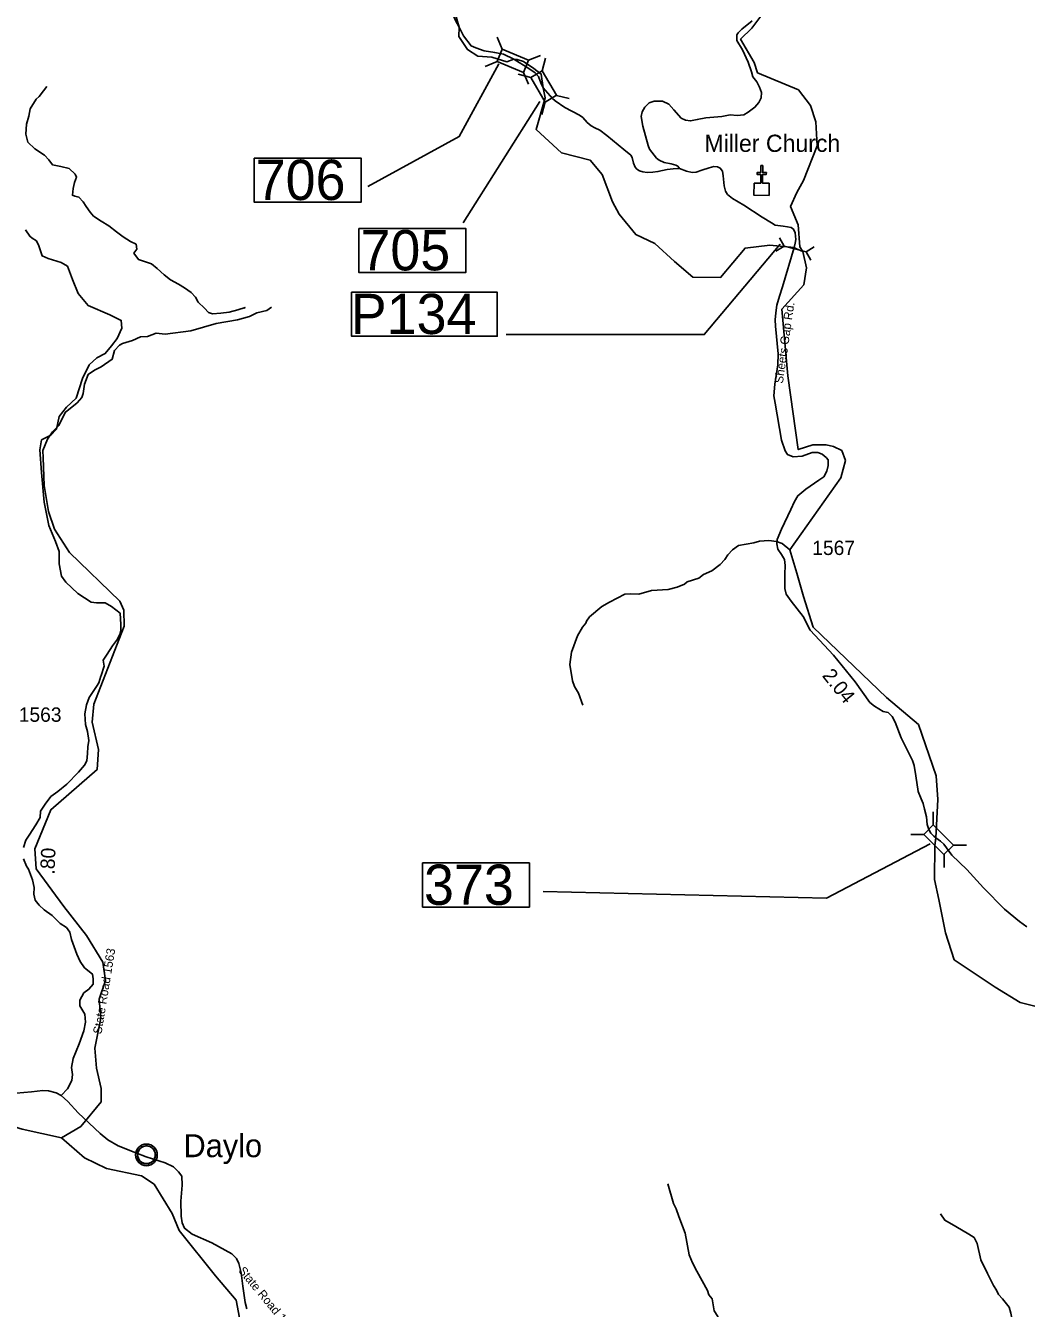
# Model space of a CAD drawing. Extents: x 1248224 to 1454986, y 825081 to 985870.
# Drawn here: x 1318874 to 1327578, y 928641 to 939798 of the extents above; entities that cross this region are included whole.
import ezdxf

# ---------------------------------------------------------------- set-up
doc = ezdxf.new("R2010")
doc.units = 0
for name, color, linetype in [('Exist Civil Demographics Community CELL', 7, 'Continuous'), ('Exist Civil Demographics Community Label', 7, 'Continuous'), ('Exist Cultural Church CELL', 7, 'Continuous'), ('Exist Cultural Church Label', 7, 'Continuous'), ('Exist Hydrographic Creek Single Shore', 7, 'Continuous'), ('Exist Hydrographic Misc Water Feature', 7, 'Continuous'), ('Exist Road Non-System Type 51', 7, 'Continuous'), ('Exist Road Secondary Mileage Hundredths English Label', 7, 'Continuous'), ('Exist Road Secondary Structure Pipe CELL', 7, 'Continuous'), ('Exist Road Secondary Structure Pipe Number Label', 7, 'Continuous'), ('Exist Road Secondary Structure Standard Bridge CELL', 7, 'Continuous'), ('Exist Road Secondary Structure Standard Bridge Number Label', 7, 'Continuous'), ('Exist Road Secondary Type 10 Attributed', 7, 'Continuous'), ('Exist Road Secondary Type 51 Attributed', 7, 'Continuous'), ('Exist Road Secondary Type 51 Label', 7, 'Continuous'), ('Exist Road Secondary Type 51 Number Label', 7, 'Continuous')]:
    doc.layers.add(name, color=color, linetype=linetype)

msp = doc.modelspace()

# ---------------------------------------------------------------- linework, layer by layer
at = {"layer": 'Exist Civil Demographics Community CELL'}
msp.add_lwpolyline([(1319847, 929989), (1319848, 929994), (1319850, 930001), (1319853, 930008), (1319856, 930014), (1319859, 930020), (1319863, 930025), (1319867, 930029), (1319872, 930034), (1319877, 930038), (1319883, 930042), (1319887, 930045), (1319892, 930047), (1319898, 930050), (1319904, 930052), (1319908, 930053), (1319913, 930053), (1319917, 930054), (1319923, 930054), (1319928, 930054), (1319933, 930054), (1319938, 930053), (1319943, 930052), (1319948, 930051), (1319953, 930049), (1319960, 930046), (1319966, 930043), (1319971, 930039), (1319976, 930035), (1319980, 930032), (1319984, 930027), (1319988, 930023), (1319991, 930018), (1319994, 930013), (1319996, 930008), (1319998, 930003), (1320000, 929998), (1320001, 929993), (1320002, 929987), (1320003, 929983), (1320003, 929977), (1320003, 929971), (1320003, 929965), (1320002, 929960), (1320000, 929954), (1319998, 929948), (1319996, 929943), (1319993, 929937), (1319989, 929931), (1319986, 929927), (1319982, 929922), (1319976, 929917), (1319971, 929913), (1319966, 929909), (1319962, 929907), (1319955, 929904), (1319948, 929901), (1319942, 929899), (1319935, 929898), (1319931, 929898), (1319927, 929897), (1319921, 929897), (1319917, 929898), (1319911, 929899), (1319905, 929900), (1319901, 929901), (1319895, 929903), (1319891, 929905), (1319887, 929907), (1319880, 929911), (1319874, 929916), (1319870, 929920), (1319865, 929925), (1319862, 929929), (1319859, 929933), (1319855, 929940), (1319853, 929944), (1319851, 929948), (1319849, 929956), (1319847, 929963), (1319847, 929968), (1319846, 929974), (1319846, 929979), (1319847, 929986)], close=True, dxfattribs=at)
for centre, radius in [((1319925, 929976), 94.3), ((1319925, 929977), 76.7)]:
    msp.add_circle(centre, radius, dxfattribs=at)
at = {"layer": 'Exist Cultural Church CELL'}
msp.add_lwpolyline([(1325211, 938429), (1325268, 938429), (1325268, 938505), (1325236, 938505), (1325237, 938521), (1325269, 938521), (1325269, 938581), (1325285, 938581), (1325285, 938520), (1325317, 938520), (1325316, 938504), (1325284, 938504), (1325284, 938428), (1325341, 938428), (1325340, 938321), (1325209, 938323)], close=True, dxfattribs=at)
at = {"layer": 'Exist Hydrographic Creek Single Shore'}
for points in [[(1323121, 939506), (1323059, 939483), (1322928, 939524), (1322807, 939533), (1322718, 939590), (1322642, 939705), (1322646, 939784), (1322568, 940045), (1322588, 940180), (1322670, 940372), (1322717, 940463), (1322710, 940547), (1322684, 940634), (1322581, 940593), (1322522, 940604), (1322457, 940654), (1322405, 940724), (1322348, 940820), (1322300, 940852)], [(1325450, 937333), (1325642, 937543), (1325665, 937691), (1325633, 937833), (1325607, 937875), (1325594, 938066), (1325527, 938224), (1325581, 938346), (1325639, 938450), (1325759, 938754), (1325747, 938961), (1325700, 939103), (1325595, 939240), (1325241, 939388), (1325210, 939478), (1325093, 939681), (1325190, 939776), (1325303, 939927), (1325278, 939977), (1325289, 940057), (1325249, 940192)], [(1323376, 939257), (1323359, 939377), (1323294, 939426), (1323205, 939486), (1323148, 939504), (1323121, 939506)], [(1325633, 937833), (1325580, 937856), (1325558, 937870), (1325348, 937890), (1325131, 937863), (1324918, 937609), (1324678, 937611), (1324518, 937748), (1324346, 937902), (1324181, 937981), (1324035, 938158), (1323979, 938267), (1323889, 938504), (1323785, 938628), (1323536, 938693), (1323314, 938896), (1323393, 939170), (1323376, 939257)], [(1326792, 932733), (1326808, 933066), (1326795, 933272), (1326640, 933719), (1326361, 933953), (1325725, 934567), (1325639, 934833), (1325581, 935036), (1325522, 935239), (1325964, 935866), (1326004, 936016), (1325973, 936102), (1325901, 936138), (1325838, 936151), (1325721, 936151), (1325594, 936111), (1325504, 936751), (1325450, 937333)], [(1319185, 930124), (1319353, 930223), (1319530, 930437), (1319532, 930554), (1319491, 930729), (1319475, 930903), (1319527, 931166), (1319514, 931331), (1319569, 931492), (1319546, 931653), (1319403, 931883), (1319206, 932136), (1318966, 932465), (1318953, 932639), (1319094, 932978), (1319495, 933328), (1319507, 933502), (1319454, 933739), (1319466, 933896), (1319732, 934574), (1319727, 934715), (1319694, 934791), (1319255, 935217), (1319125, 935420), (1319072, 935572), (1319035, 935799)], [(1329148, 931410), (1328801, 931445), (1328610, 931387), (1328267, 931441), (1327803, 931232), (1327524, 931302), (1327307, 931434), (1326950, 931674), (1326875, 931906), (1326818, 932197), (1326778, 932370), (1326782, 932668), (1326792, 932733)], [(1319185, 930124), (1318843, 930200), (1318221, 930389), (1317996, 930416), (1317761, 930379), (1317192, 930379), (1316981, 930513), (1316799, 930645)], [(1321505, 926207), (1321583, 926233), (1321653, 926298), (1321772, 926474), (1321912, 926874), (1321961, 927079), (1321762, 927208), (1321208, 927551), (1321019, 927748), (1320931, 927767), (1320883, 927841), (1320799, 928218), (1320705, 928713), (1320526, 928924), (1320210, 929318), (1320147, 929467), (1319991, 929720), (1319883, 929795), (1319578, 929858), (1319385, 929949), (1319185, 930124)]]:
    msp.add_lwpolyline(points, dxfattribs=at)
at = {"layer": 'Exist Hydrographic Misc Water Feature'}
for points in [[(1321012, 937351), (1320971, 937322), (1320886, 937300), (1320822, 937269), (1320717, 937238), (1320532, 937208), (1320310, 937143), (1320087, 937114), (1320008, 937124), (1319935, 937094), (1319873, 937091), (1319802, 937059), (1319717, 937033), (1319689, 937018), (1319648, 936973), (1319626, 936897), (1319530, 936831), (1319474, 936802), (1319417, 936764), (1319387, 936680), (1319375, 936598), (1319362, 936563), (1319323, 936518), (1319219, 936434), (1319162, 936321), (1319109, 936266), (1319063, 936201), (1319023, 936102), (1319026, 936038), (1319035, 935799)], [(1323720, 933888), (1323682, 933993), (1323649, 934049), (1323630, 934098), (1323606, 934242), (1323622, 934350), (1323674, 934491), (1323717, 934566), (1323746, 934601), (1323751, 934618), (1323779, 934655), (1323886, 934745), (1323953, 934785), (1324086, 934854), (1324138, 934857), (1324206, 934853), (1324319, 934886), (1324463, 934893), (1324540, 934915), (1324605, 934939), (1324629, 934960), (1324730, 934993), (1324769, 935024), (1324841, 935056), (1324915, 935111), (1324956, 935154), (1324981, 935195), (1325022, 935238), (1325073, 935277), (1325209, 935300), (1325258, 935315), (1325338, 935321), (1325406, 935312), (1325453, 935293), (1325522, 935239)], [(1324459, 929725), (1324509, 929552), (1324532, 929508), (1324554, 929439), (1324609, 929294), (1324646, 929107), (1324675, 929038), (1324711, 928965), (1324805, 928797), (1324816, 928760), (1324844, 928724), (1324863, 928619), (1324894, 928571), (1324908, 928500), (1324920, 928476), (1324935, 928423), (1324959, 928187), (1324960, 928130), (1324981, 927998), (1325055, 927828), (1325087, 927580), (1325106, 927531), (1325119, 927407), (1325125, 927384)]]:
    msp.add_lwpolyline(points, dxfattribs=at)
at = {"layer": 'Exist Road Non-System Type 51'}
for points in [[(1320465, 937302), (1320429, 937341), (1320376, 937392), (1320352, 937437), (1320313, 937478), (1320257, 937519), (1320204, 937549), (1320133, 937588), (1320080, 937632), (1320017, 937685), (1319970, 937726), (1319908, 937746), (1319855, 937765), (1319816, 937818), (1319841, 937853), (1319834, 937897), (1319786, 937921), (1319723, 937960), (1319664, 938006), (1319597, 938057), (1319530, 938099), (1319463, 938142), (1319434, 938177), (1319399, 938226), (1319374, 938266), (1319337, 938307), (1319303, 938314), (1319281, 938323), (1319287, 938381), (1319300, 938434), (1319315, 938480), (1319306, 938506), (1319253, 938555), (1319181, 938573), (1319107, 938589), (1319076, 938632), (1319037, 938673), (1318954, 938726), (1318894, 938784), (1318875, 938854), (1318882, 938942), (1318901, 939010), (1318913, 939074), (1318965, 939158), (1318991, 939182), (1319030, 939231), (1319057, 939268)], [(1319697, 934688), (1319620, 934747), (1319566, 934779), (1319489, 934779), (1319444, 934783), (1319327, 934860), (1319223, 934959), (1319187, 935009), (1319165, 935117), (1319165, 935225), (1319133, 935311), (1319075, 935451), (1319034, 935654), (1319012, 935911), (1318998, 936109), (1319012, 936195), (1319093, 936235), (1319142, 936287), (1319165, 936400), (1319228, 936481), (1319314, 936558), (1319368, 936729), (1319426, 936847), (1319494, 936910), (1319566, 936946), (1319620, 937014), (1319670, 937077), (1319710, 937167), (1319706, 937235), (1319606, 937284), (1319417, 937365), (1319332, 937469), (1319282, 937591), (1319238, 937706), (1319183, 937737), (1319071, 937773), (1319017, 937796), (1318990, 937882), (1318967, 937927), (1318931, 937949), (1318909, 937967), (1318873, 938022)], [(1320465, 937302), (1320500, 937291), (1320571, 937298), (1320645, 937306), (1320719, 937326), (1320782, 937347), (1320772, 937341)], [(1319531, 934145), (1319557, 934228), (1319548, 934278), (1319584, 934332), (1319629, 934404), (1319674, 934463), (1319692, 934504), (1319701, 934540), (1319701, 934589), (1319697, 934688)], [(1326832, 929464), (1326869, 929407), (1326964, 929352), (1327078, 929286), (1327124, 929258), (1327150, 929206), (1327181, 929063), (1327239, 928945), (1327292, 928839), (1327319, 928798), (1327335, 928763), (1327371, 928724), (1327429, 928650), (1327443, 928598), (1327452, 928555), (1327436, 928511), (1327400, 928475), (1327371, 928438), (1327356, 928361), (1327391, 928279), (1327405, 928254), (1327414, 928158), (1327420, 928096), (1327415, 928024)]]:
    msp.add_lwpolyline(points, dxfattribs=at)
at = {"layer": 'Exist Road Secondary Structure Pipe CELL'}
for p, q in [((1325400, 937836), (1325471, 937880)), ((1325430, 937953), (1325471, 937880)), ((1325663, 937831), (1325471, 937880)), ((1325733, 937875), (1325663, 937831)), ((1325703, 937758), (1325663, 937831))]:
    msp.add_line(p, q, dxfattribs=at)
at = {"layer": 'Exist Road Secondary Structure Pipe Number Label'}
msp.add_lwpolyline([(1325437, 937897), (1324777, 937111), (1323053, 937111)], dxfattribs=at)
msp.add_lwpolyline([(1321709, 937480), (1322976, 937480), (1322976, 937096), (1321709, 937096)], close=True, dxfattribs=at)
at = {"layer": 'Exist Road Secondary Structure Standard Bridge CELL'}
for p, q in [((1322976, 939697), (1323019, 939593)), ((1322870, 939442), (1322975, 939486)), ((1323248, 939497), (1323353, 939540)), ((1323395, 939516), (1323367, 939406)), ((1323157, 939377), (1323267, 939348)), ((1323205, 939392), (1323248, 939288)), ((1323394, 939135), (1323365, 939026)), ((1323492, 939192), (1323601, 939164)), ((1326768, 932959), (1326768, 932846)), ((1326573, 932764), (1326686, 932764)), ((1326943, 932670), (1327056, 932670)), ((1326863, 932590), (1326863, 932477))]:
    msp.add_line(p, q, dxfattribs=at)
for points in [[(1323019, 939593), (1323248, 939497), (1323204, 939390), (1322975, 939486)], [(1323367, 939406), (1323492, 939193), (1323392, 939134), (1323267, 939348)], [(1326768, 932846), (1326943, 932670), (1326861, 932588), (1326686, 932764)]]:
    msp.add_lwpolyline(points, close=True, dxfattribs=at)
at = {"layer": 'Exist Road Secondary Structure Standard Bridge Number Label'}
msp.add_line((1323347, 939139), (1322679, 938083), dxfattribs=at)
for points in [[(1322989, 939465), (1322646, 938833), (1321851, 938400)], [(1326742, 932681), (1325839, 932210), (1323374, 932267)]]:
    msp.add_lwpolyline(points, dxfattribs=at)
for points in [[(1320863, 938646), (1321792, 938646), (1321792, 938262), (1320863, 938262)], [(1321773, 938035), (1322702, 938035), (1322702, 937651), (1321773, 937651)], [(1322326, 932515), (1323255, 932515), (1323255, 932131), (1322326, 932131)]]:
    msp.add_lwpolyline(points, close=True, dxfattribs=at)
at = {"layer": 'Exist Road Secondary Type 10 Attributed'}
for points in [[(1318856, 932649), (1318875, 932713), (1318905, 932757), (1318963, 932848), (1319000, 932912), (1319002, 932966), (1319044, 933026), (1319094, 933092), (1319154, 933136), (1319231, 933201), (1319335, 933305), (1319386, 933367), (1319407, 933404), (1319413, 933467), (1319416, 933525), (1319423, 933579), (1319411, 933658), (1319395, 933720), (1319390, 933811), (1319404, 933892), (1319427, 933954), (1319490, 934049), (1319511, 934082), (1319529, 934139), (1319531, 934145)], [(1319182, 930492), (1319238, 930550), (1319277, 930622), (1319281, 930675), (1319272, 930735), (1319286, 930814), (1319339, 930941), (1319379, 931055), (1319395, 931130), (1319390, 931199), (1319346, 931273), (1319344, 931322), (1319379, 931385), (1319425, 931417), (1319460, 931461), (1319462, 931507), (1319455, 931549), (1319385, 931604), (1319348, 931658), (1319318, 931723), (1319272, 931848), (1319258, 931913), (1319228, 931955), (1319173, 931990), (1319106, 932057), (1319034, 932108), (1318992, 932147), (1318958, 932193), (1318946, 932244), (1318948, 932302), (1318935, 932369), (1318898, 932460), (1318881, 932487), (1318854, 932551)]]:
    msp.add_lwpolyline(points, dxfattribs=at)
at = {"layer": 'Exist Road Secondary Type 51 Attributed'}
for points in [[(1323121, 939506), (1323031, 939551), (1322954, 939564), (1322862, 939580), (1322791, 939604), (1322748, 939624), (1322683, 939709), (1322646, 939784), (1322610, 939848), (1322546, 940002), (1322533, 940067), (1322523, 940200), (1322510, 940344), (1322492, 940413), (1322440, 940548), (1322335, 940759), (1322300, 940852)], [(1325194, 939840), (1325104, 939769), (1325071, 939737), (1325059, 939717), (1325061, 939670), (1325110, 939588), (1325157, 939482), (1325186, 939398), (1325199, 939354), (1325233, 939309), (1325258, 939264), (1325274, 939217), (1325272, 939170), (1325250, 939131), (1325217, 939088), (1325158, 939045), (1325121, 939024), (1325063, 939016), (1325002, 939022), (1324928, 939008), (1324789, 938996), (1324716, 938981), (1324657, 938969), (1324612, 938975), (1324575, 938995), (1324512, 939067), (1324469, 939116), (1324413, 939141), (1324342, 939141), (1324297, 939126), (1324260, 939089), (1324237, 939049), (1324227, 939008), (1324243, 938924), (1324288, 938756), (1324301, 938725), (1324360, 938647), (1324385, 938627), (1324427, 938609), (1324490, 938595), (1324529, 938585), (1324548, 938575), (1324561, 938555)], [(1323376, 939257), (1323354, 939301), (1323336, 939355), (1323307, 939388), (1323252, 939426), (1323121, 939506)], [(1324561, 938555), (1324507, 938552), (1324455, 938546), (1324374, 938529), (1324328, 938524), (1324279, 938521), (1324241, 938527), (1324214, 938535), (1324190, 938551), (1324175, 938567), (1324161, 938603), (1324149, 938651), (1324137, 938671), (1324078, 938721), (1323929, 938843), (1323867, 938889), (1323825, 938909), (1323792, 938928), (1323758, 938956), (1323721, 938998), (1323692, 939019), (1323565, 939086), (1323480, 939144), (1323457, 939166), (1323376, 939257)], [(1324561, 938555), (1324621, 938533), (1324670, 938521), (1324705, 938523), (1324756, 938540), (1324818, 938563), (1324860, 938572), (1324892, 938570), (1324916, 938558), (1324934, 938533), (1324941, 938493), (1324950, 938405), (1324962, 938359), (1324978, 938331), (1325022, 938294), (1325122, 938238), (1325279, 938132), (1325360, 938082), (1325394, 938063), (1325463, 938053), (1325500, 938048), (1325531, 938043), (1325553, 938028), (1325566, 937995), (1325574, 937937), (1325567, 937907), (1325558, 937870)], [(1325558, 937870), (1325457, 937527), (1325432, 937445), (1325409, 937367), (1325400, 937299), (1325394, 937239), (1325397, 937184), (1325419, 936944), (1325415, 936848), (1325391, 936681), (1325383, 936578), (1325392, 936514), (1325448, 936194), (1325479, 936100), (1325500, 936068), (1325550, 936048), (1325629, 936054), (1325715, 936085), (1325763, 936085), (1325801, 936071), (1325838, 936041), (1325855, 936021), (1325855, 935973), (1325843, 935924), (1325817, 935875), (1325772, 935845), (1325659, 935767), (1325591, 935710), (1325561, 935659), (1325530, 935590), (1325449, 935420), (1325411, 935328), (1325408, 935291), (1325417, 935246), (1325448, 935199), (1325473, 935155), (1325479, 935104), (1325477, 935028), (1325477, 934902), (1325490, 934853), (1325533, 934791), (1325638, 934660), (1325699, 934541), (1325901, 934322), (1326088, 934092), (1326217, 933910), (1326256, 933878), (1326333, 933833), (1326375, 933825), (1326410, 933788), (1326437, 933739), (1326489, 933605), (1326589, 933406), (1326603, 933362), (1326617, 933274), (1326637, 933136), (1326662, 933073), (1326680, 933031), (1326692, 932984), (1326709, 932917), (1326716, 932851), (1326731, 932807), (1326746, 932773), (1326774, 932747), (1326792, 932733)], [(1326792, 932733), (1326832, 932705), (1326860, 932678), (1326929, 932582), (1327060, 932457), (1327206, 932298), (1327388, 932113), (1327517, 932007), (1327582, 931961)], [(1319182, 930492), (1319139, 930516), (1319072, 930534), (1319024, 930536), (1318926, 930523), (1318793, 930514), (1318701, 930510), (1318623, 930525), (1318487, 930540), (1318341, 930536), (1318197, 930521), (1318044, 930490), (1317983, 930481), (1317929, 930486), (1317835, 930499), (1317694, 930549), (1317450, 930677), (1317332, 930703), (1317225, 930725), (1317121, 930736), (1316986, 930732), (1316903, 930736), (1316824, 930760), (1316707, 930804)], [(1320798, 928636), (1320782, 928692), (1320764, 928833), (1320750, 928949), (1320729, 929030), (1320708, 929074), (1320667, 929115), (1320492, 929211), (1320323, 929285), (1320256, 929338), (1320235, 929384), (1320226, 929444), (1320223, 929572), (1320235, 929712), (1320233, 929791), (1320203, 929830), (1320159, 929872), (1320087, 929906), (1319923, 929960), (1319833, 929994), (1319678, 930055), (1319590, 930108), (1319521, 930161), (1319332, 930342), (1319242, 930440), (1319182, 930492)]]:
    msp.add_lwpolyline(points, dxfattribs=at)

# ---------------------------------------------------------------- texts
at = {"layer": 'Exist Civil Demographics Community Label'}
msp.add_text('Daylo', height=200, dxfattribs=at).set_placement((1320247, 929956))
at = {"layer": 'Exist Cultural Church Label'}
msp.add_text('Miller Church', height=150, dxfattribs=at).set_placement((1324778, 938700))
at = {"layer": 'Exist Road Secondary Mileage Hundredths English Label'}
for s, rotation, p in [('2.04', 309.055, (1325796, 934143)), ('.80', 87.711, (1319125, 932413))]:
    msp.add_text(s, height=125, rotation=rotation, dxfattribs=at).set_placement(p)
at = {"layer": 'Exist Road Secondary Structure Pipe Number Label'}
msp.add_text('P134', height=350, dxfattribs=at).set_placement((1321702, 937116))
at = {"layer": 'Exist Road Secondary Structure Standard Bridge Number Label'}
for s, p in [('706', (1320875, 938282)), ('705', (1321786, 937670)), ('373', (1322339, 932151))]:
    msp.add_text(s, height=350, dxfattribs=at).set_placement(p)
at = {"layer": 'Exist Road Secondary Type 51 Label'}
for s, rotation, p in [('Sheets Gap Rd.', 81.8505, (1325460, 936682)), ('State Road 1563', 80.7254, (1319533, 931023)), ('State Road 1562', 309.5506, (1320720, 928966))]:
    msp.add_text(s, height=75, rotation=rotation, dxfattribs=at).set_placement(p)
at = {"layer": 'Exist Road Secondary Type 51 Number Label'}
for s, p in [('1567', (1325716, 935194)), ('1563', (1318814, 933743))]:
    msp.add_text(s, height=125, dxfattribs=at).set_placement(p)

doc.saveas('drawing.dxf')
